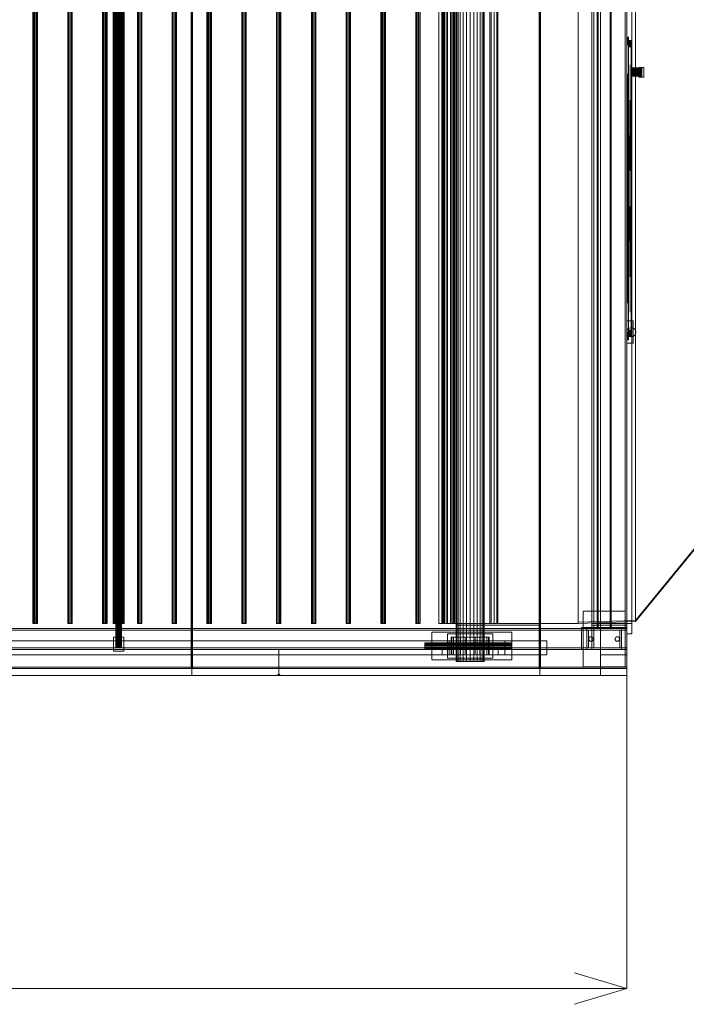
# Model space of a CAD drawing. Header units: millimetres. Extents: x -2233 to 65662, y -50530 to 6847.
# Tile 736 of 802: x 58717 to 60632, y -20345 to -17515. Entities that reach past the tile are written whole.
import ezdxf

# ---------------------------------------------------------------- set-up
doc = ezdxf.new("R2010")
doc.units = ezdxf.units.MM
doc.layers.add('COTAS_O', color=1, linetype='Continuous', lineweight=0)
doc.layers.add('superior_secador', color=7, linetype='Continuous', lineweight=0)
doc.dimstyles.new('R19_100', dxfattribs={"dimtxt": 250, "dimasz": 150, "dimexe": 150, "dimexo": 80, "dimgap": 100, "dimtad": 1, "dimtih": 1, "dimtoh": 1, "dimdsep": 46, "dimcen": 0.09, "dimadec": 0, "dimazin": 0, "dimtfac": 1, "dimtdec": 4, "dimtofl": 0, "dimtmove": 0, "dimatfit": 3, "dimfxl": 1, "dimtolj": 1, "dimtzin": 0, "dimarcsym": 0})

# ---------------------------------------------------------------- blocks, each defined once
blk = doc.blocks.new('DIM_R32_36')
at = {"layer": 'COTAS_O'}
for p, q in [((40461.1, -19400), (40461.1, -20300)), ((60461.1, -19400), (60461.1, -20300)), ((40461.1, -20300), (40611.1, -20255)), ((60461.1, -20300), (60311.1, -20255)), ((40461.1, -20300), (60461.1, -20300)), ((40461.1, -20300), (40611.1, -20345)), ((60461.1, -20300), (60311.1, -20345))]:
    blk.add_line(p, q, dxfattribs=at)
blk.add_text('20000 O', height=250, dxfattribs=at).set_placement((50461.1, -20200))

msp = doc.modelspace()

# ---------------------------------------------------------------- linework, layer by layer
at = {"layer": 'superior_secador'}
for p, q in [((59211.134, -16600), (59211.134, -19400)), ((60211.134, -16600), (60211.134, -19400)), ((60386.134, -19400), (60386.134, -16600)), ((60461.134, -16600), (60461.134, -19400)), ((59209.134, -19380), (59209.134, -16620)), ((59213.134, -16620), (59213.134, -19380)), ((59971.134, -16640), (59971.134, -19360)), ((59972.497, -16640), (59972.497, -19360)), ((59976.493, -16640), (59976.493, -19360)), ((59982.85, -16640), (59982.85, -19360)), ((59991.134, -16640), (59991.134, -19360)), ((60000.781, -16640), (60000.781, -19360)), ((60011.134, -16640), (60011.134, -19360)), ((60021.487, -16640), (60021.487, -19360)), ((60031.134, -16640), (60031.134, -19360)), ((60039.418, -16640), (60039.418, -19360)), ((60045.775, -16640), (60045.775, -19360)), ((60049.771, -16640), (60049.771, -19360)), ((60051.134, -19360), (60051.134, -16640)), ((60209.134, -19380), (60209.134, -16620)), ((60213.134, -16620), (60213.134, -19380)), ((58993.134, -16680), (58993.134, -19320)), ((58993.406, -16680), (58993.406, -19320)), ((58994.206, -16680), (58994.206, -19320)), ((58995.477, -16680), (58995.477, -19320)), ((58997.134, -16680), (58997.134, -19320)), ((58999.063, -16680), (58999.063, -19320)), ((59001.134, -16680), (59001.134, -19320)), ((59003.204, -16680), (59003.204, -19320)), ((59005.134, -16680), (59005.134, -19320)), ((59006.791, -16680), (59006.791, -19320)), ((59008.062, -16680), (59008.062, -19320)), ((59008.861, -16680), (59008.861, -19320)), ((59009.134, -19320), (59009.134, -16680)), ((58754.784, -16750), (58754.784, -19250)), ((58755.997, -16750), (58755.997, -19250)), ((58759.172, -16750), (58759.172, -19250)), ((58763.096, -16750), (58763.096, -19250)), ((58766.271, -16750), (58766.271, -19250)), ((58767.484, -19250), (58767.484, -16750)), ((58854.784, -16750), (58854.784, -19250)), ((58855.997, -16750), (58855.997, -19250)), ((58859.172, -16750), (58859.172, -19250)), ((58863.096, -16750), (58863.096, -19250)), ((58866.271, -16750), (58866.271, -19250)), ((58867.484, -19250), (58867.484, -16750)), ((58954.784, -16750), (58954.784, -19250)), ((58955.997, -16750), (58955.997, -19250)), ((58959.172, -16750), (58959.172, -19250)), ((58963.096, -16750), (58963.096, -19250)), ((58966.271, -16750), (58966.271, -19250)), ((58967.484, -19250), (58967.484, -16750)), ((58985.134, -16750), (58985.134, -19250)), ((58985.679, -16750), (58985.679, -19250)), ((58987.277, -16750), (58987.277, -19250)), ((58989.82, -16750), (58989.82, -19250)), ((58993.134, -16750), (58993.134, -19250)), ((58996.993, -16750), (58996.993, -19250)), ((59001.134, -16750), (59001.134, -19250)), ((59005.275, -16750), (59005.275, -19250)), ((59009.134, -16750), (59009.134, -19250)), ((59012.448, -16750), (59012.448, -19250)), ((59014.99, -16750), (59014.99, -19250)), ((59016.589, -16750), (59016.589, -19250)), ((59017.134, -19250), (59017.134, -16750)), ((59054.784, -16750), (59054.784, -19250)), ((59055.997, -16750), (59055.997, -19250)), ((59059.172, -16750), (59059.172, -19250)), ((59063.096, -16750), (59063.096, -19250)), ((59066.271, -16750), (59066.271, -19250)), ((59067.484, -19250), (59067.484, -16750)), ((59154.784, -16750), (59154.784, -19250)), ((59155.997, -16750), (59155.997, -19250)), ((59159.172, -16750), (59159.172, -19250)), ((59163.096, -16750), (59163.096, -19250)), ((59166.271, -16750), (59166.271, -19250)), ((59167.484, -19250), (59167.484, -16750)), ((59254.784, -16750), (59254.784, -19250)), ((59255.997, -16750), (59255.997, -19250)), ((59259.172, -16750), (59259.172, -19250)), ((59263.096, -16750), (59263.096, -19250)), ((59266.271, -16750), (59266.271, -19250)), ((59267.484, -19250), (59267.484, -16750)), ((59354.784, -16750), (59354.784, -19250)), ((59355.997, -16750), (59355.997, -19250)), ((59359.172, -16750), (59359.172, -19250)), ((59363.096, -16750), (59363.096, -19250)), ((59366.271, -16750), (59366.271, -19250)), ((59367.484, -19250), (59367.484, -16750)), ((59454.784, -16750), (59454.784, -19250)), ((59455.997, -16750), (59455.997, -19250)), ((59459.172, -16750), (59459.172, -19250)), ((59463.096, -16750), (59463.096, -19250)), ((59466.271, -16750), (59466.271, -19250)), ((59467.484, -19250), (59467.484, -16750)), ((59554.784, -16750), (59554.784, -19250)), ((59555.997, -16750), (59555.997, -19250)), ((59559.172, -16750), (59559.172, -19250)), ((59563.096, -16750), (59563.096, -19250)), ((59566.271, -16750), (59566.271, -19250)), ((59567.484, -19250), (59567.484, -16750)), ((59654.784, -16750), (59654.784, -19250)), ((59655.997, -16750), (59655.997, -19250)), ((59659.172, -16750), (59659.172, -19250)), ((59663.096, -16750), (59663.096, -19250)), ((59666.271, -16750), (59666.271, -19250)), ((59667.484, -19250), (59667.484, -16750)), ((59754.784, -16750), (59754.784, -19250)), ((59755.997, -16750), (59755.997, -19250)), ((59759.172, -16750), (59759.172, -19250)), ((59763.096, -16750), (59763.096, -19250)), ((59766.271, -16750), (59766.271, -19250)), ((59767.484, -19250), (59767.484, -16750)), ((59854.784, -16750), (59854.784, -19250)), ((59855.997, -16750), (59855.997, -19250)), ((59859.172, -16750), (59859.172, -19250)), ((59863.096, -16750), (59863.096, -19250)), ((59866.271, -16750), (59866.271, -19250)), ((59867.484, -19250), (59867.484, -16750)), ((59921.134, -19250), (59921.134, -16750)), ((59929.467, -19250), (59929.467, -16750)), ((59931.634, -16750), (59931.634, -19250)), ((59934.343, -16750), (59934.343, -19250)), ((59937.801, -19250), (59937.801, -16750)), ((59942.285, -16750), (59942.285, -19250)), ((59946.134, -19250), (59946.134, -16750)), ((59954.467, -19250), (59954.467, -16750)), ((59954.784, -16750), (59954.784, -19250)), ((59954.919, -16750), (59954.919, -19250)), ((59955.997, -16750), (59955.997, -19250)), ((59959.172, -16750), (59959.172, -19250)), ((59962.801, -19250), (59962.801, -16750)), ((59963.096, -16750), (59963.096, -19250)), ((59966.271, -16750), (59966.271, -19250)), ((59967.484, -19250), (59967.484, -16750)), ((59971.134, -19250), (59971.134, -16750)), ((59971.384, -16750), (59971.384, -19250)), ((59990.558, -16750), (59990.558, -19250)), ((60011.134, -16750), (60011.134, -19250)), ((60031.71, -16750), (60031.71, -19250)), ((60050.884, -16750), (60050.884, -19250)), ((60067.349, -16750), (60067.349, -19250)), ((60071.134, -16750), (60071.134, -19250)), ((60079.983, -16750), (60079.983, -19250)), ((60087.925, -16750), (60087.925, -19250)), ((60090.634, -19250), (60090.634, -16750)), ((60211.134, -16750), (60211.134, -19250)), ((60321.134, -19250), (60321.134, -16750)), ((60361.134, -19250), (60361.134, -16750)), ((60366.134, -16750), (60366.134, -19250)), ((60376.134, -19265), (60376.134, -16735)), ((60379.134, -16735), (60379.134, -19265)), ((60413.134, -19265), (60413.134, -16735)), ((60416.134, -16735), (60416.134, -19265)), ((60456.134, -19250), (60456.134, -16750)), ((60461.134, -16750), (60461.134, -19250)), ((60476.134, -16750), (60476.134, -19250)), ((60486.134, -19245), (60486.134, -16755)), ((60461.134, -17565), (60461.134, -17565.22)), ((60461.134, -17565), (60461.134, -17565.88)), ((60461.134, -17565), (60466.134, -17565.22)), ((60461.134, -17565), (60466.134, -17565)), ((60461.134, -17565.22), (60466.134, -17565)), ((60461.134, -17565.22), (60461.134, -17565.88)), ((60461.134, -17566.98), (60461.134, -17565.22)), ((60461.134, -17570.5), (60461.134, -17565.22)), ((60461.134, -17565.22), (60466.134, -17565.88)), ((60461.134, -17565.22), (60466.134, -17565.22)), ((60461.134, -17565.88), (60466.134, -17565.22)), ((60461.134, -17565.88), (60461.134, -17566.98)), ((60461.134, -17565.88), (60461.134, -17568.52)), ((60461.134, -17565.88), (60461.134, -17572.92)), ((60461.134, -17570.5), (60461.134, -17565.88)), ((60461.134, -17565.88), (60461.134, -17587)), ((60461.134, -17565.88), (60466.134, -17566.98)), ((60461.134, -17565.88), (60466.134, -17565.88)), ((60461.134, -17566.98), (60466.134, -17565.88)), ((60461.134, -17566.98), (60461.134, -17568.52)), ((60461.134, -17570.5), (60461.134, -17566.98)), ((60461.134, -17566.98), (60466.134, -17568.52)), ((60461.134, -17566.98), (60466.134, -17566.98)), ((60461.134, -17568.52), (60466.134, -17566.98)), ((60461.134, -17568.52), (60461.134, -17570.5)), ((60461.134, -17568.52), (60461.134, -17572.92)), ((60461.134, -17568.52), (60466.134, -17570.5)), ((60461.134, -17568.52), (60466.134, -17568.52)), ((60461.134, -17570.5), (60466.134, -17568.52)), ((60461.134, -17570.5), (60461.134, -17572.92)), ((60461.134, -17575.78), (60461.134, -17570.5)), ((60461.134, -17582.82), (60461.134, -17570.5)), ((60461.134, -18420.92), (60461.134, -17570.5)), ((60461.134, -18431.48), (60461.134, -17570.5)), ((60461.134, -17570.5), (60461.134, -17587)), ((60461.134, -17570.5), (60466.134, -17572.92)), ((60461.134, -17570.5), (60466.134, -17570.5)), ((60461.134, -17572.92), (60466.134, -17570.5)), ((60461.134, -17572.92), (60461.134, -17575.78)), ((60461.134, -17572.92), (60461.134, -17579.08)), ((60461.134, -17572.92), (60461.134, -17587)), ((60461.134, -17572.92), (60466.134, -17575.78)), ((60461.134, -17572.92), (60466.134, -17572.92)), ((60461.134, -17575.78), (60466.134, -17572.92)), ((60461.134, -17575.78), (60461.134, -17579.08)), ((60461.134, -17582.82), (60461.134, -17575.78)), ((60461.134, -17575.78), (60466.134, -17579.08)), ((60461.134, -17575.78), (60466.134, -17575.78)), ((60461.134, -17579.08), (60466.134, -17575.78)), ((60466.134, -17565.22), (60466.134, -17565)), ((60466.134, -17565.88), (60466.134, -17565)), ((60466.134, -17565.88), (60466.134, -17565.22)), ((60466.134, -17565.22), (60466.134, -17566.98)), ((60466.134, -17565.22), (60466.134, -17570.5)), ((60466.134, -17566.98), (60466.134, -17565.88)), ((60466.134, -17568.52), (60466.134, -17565.88)), ((60466.134, -17572.92), (60466.134, -17565.88)), ((60466.134, -17565.88), (60466.134, -17570.5)), ((60466.134, -17587), (60466.134, -17565.88)), ((60466.134, -17568.52), (60466.134, -17566.98)), ((60466.134, -17566.98), (60466.134, -17570.5)), ((60466.134, -17570.5), (60466.134, -17568.52)), ((60466.134, -17572.92), (60466.134, -17568.52)), ((60466.134, -17572.92), (60466.134, -17570.5)), ((60466.134, -17570.5), (60466.134, -17575.78)), ((60466.134, -17570.5), (60466.134, -17582.82)), ((60466.134, -17570.5), (60466.134, -18420.92)), ((60466.134, -17570.5), (60466.134, -18431.48)), ((60466.134, -17587), (60466.134, -17570.5)), ((60466.134, -17575.78), (60466.134, -17572.92)), ((60466.134, -17579.08), (60466.134, -17572.92)), ((60466.134, -17587), (60466.134, -17572.92)), ((60466.134, -17575), (60466.134, -17575.18)), ((60466.134, -17575), (60466.134, -17575.72)), ((60466.134, -17575), (60474.134, -17575.18)), ((60466.134, -17575), (60474.134, -17575)), ((60466.134, -17575.18), (60474.134, -17575)), ((60466.134, -17575.18), (60466.134, -17575.72)), ((60466.134, -17576.62), (60466.134, -17575.18)), ((60466.134, -17579.5), (60466.134, -17575.18)), ((60466.134, -17575.18), (60474.134, -17575.72)), ((60466.134, -17575.18), (60474.134, -17575.18)), ((60466.134, -17575.72), (60474.134, -17575.18)), ((60466.134, -17575.72), (60466.134, -17576.62)), ((60466.134, -17575.72), (60466.134, -17577.88)), ((60466.134, -17575.72), (60466.134, -17581.48)), ((60466.134, -17579.5), (60466.134, -17575.72)), ((60466.134, -17575.72), (60466.134, -17593)), ((60466.134, -17575.72), (60474.134, -17576.62)), ((60466.134, -17575.72), (60474.134, -17575.72)), ((60466.134, -17576.62), (60474.134, -17575.72)), ((60466.134, -17579.08), (60466.134, -17575.78)), ((60466.134, -17575.78), (60466.134, -17582.82)), ((60474.134, -17575.18), (60474.134, -17575)), ((60474.134, -17575.72), (60474.134, -17575)), ((60474.134, -17575.72), (60474.134, -17575.18)), ((60474.134, -17575.18), (60474.134, -17576.62)), ((60474.134, -17575.18), (60474.134, -17579.5)), ((60474.134, -17576.62), (60474.134, -17575.72)), ((60474.134, -17577.88), (60474.134, -17575.72)), ((60474.134, -17581.48), (60474.134, -17575.72)), ((60474.134, -17575.72), (60474.134, -17579.5)), ((60474.134, -17593), (60474.134, -17575.72)), ((60461.134, -17579.08), (60461.134, -17582.82)), ((60461.134, -17579.08), (60461.134, -17587)), ((60461.134, -17579.08), (60466.134, -17582.82)), ((60461.134, -17579.08), (60466.134, -17579.08)), ((60461.134, -17582.82), (60466.134, -17579.08)), ((60461.134, -17582.82), (60461.134, -17587)), ((60461.134, -18413), (60461.134, -17582.82)), ((60461.134, -18420.92), (60461.134, -17582.82)), ((60461.134, -17582.82), (60466.134, -17587)), ((60461.134, -17582.82), (60466.134, -17582.82)), ((60461.134, -17587), (60466.134, -17582.82)), ((60461.134, -17587), (60461.134, -18413)), ((60461.134, -17587), (60461.134, -18417.18)), ((60461.134, -17587), (60461.134, -18424.22)), ((60461.134, -17587), (60461.134, -18433.02)), ((60461.134, -17587), (60461.134, -18431.48)), ((60461.134, -17587), (60466.134, -18413)), ((60461.134, -17587), (60466.134, -17587)), ((60461.134, -18413), (60466.134, -17587)), ((60466.134, -17576.62), (60466.134, -17577.88)), ((60466.134, -17579.5), (60466.134, -17576.62)), ((60466.134, -17576.62), (60474.134, -17577.88)), ((60466.134, -17576.62), (60474.134, -17576.62)), ((60466.134, -17577.88), (60474.134, -17576.62)), ((60466.134, -17577.88), (60466.134, -17579.5)), ((60466.134, -17577.88), (60466.134, -17581.48)), ((60466.134, -17577.88), (60474.134, -17579.5)), ((60466.134, -17577.88), (60474.134, -17577.88)), ((60466.134, -17579.5), (60474.134, -17577.88)), ((60466.134, -17582.82), (60466.134, -17579.08)), ((60466.134, -17587), (60466.134, -17579.08)), ((60466.134, -17579.5), (60466.134, -17581.48)), ((60466.134, -17583.82), (60466.134, -17579.5)), ((60466.134, -17589.58), (60466.134, -17579.5)), ((60466.134, -18413.48), (60466.134, -17579.5)), ((60466.134, -18422.12), (60466.134, -17579.5)), ((60466.134, -17579.5), (60466.134, -17593)), ((60466.134, -17579.5), (60474.134, -17581.48)), ((60466.134, -17579.5), (60474.134, -17579.5)), ((60466.134, -17581.48), (60474.134, -17579.5)), ((60466.134, -17581.48), (60466.134, -17583.82)), ((60466.134, -17581.48), (60466.134, -17586.52)), ((60466.134, -17581.48), (60466.134, -17593)), ((60466.134, -17581.48), (60474.134, -17583.82)), ((60466.134, -17581.48), (60474.134, -17581.48)), ((60466.134, -17583.82), (60474.134, -17581.48)), ((60466.134, -17587), (60466.134, -17582.82)), ((60466.134, -17582.82), (60466.134, -18413)), ((60466.134, -17582.82), (60466.134, -18420.92)), ((60466.134, -17583.82), (60466.134, -17586.52)), ((60466.134, -17589.58), (60466.134, -17583.82)), ((60466.134, -17583.82), (60474.134, -17586.52)), ((60466.134, -17583.82), (60474.134, -17583.82)), ((60466.134, -17586.52), (60474.134, -17583.82)), ((60466.134, -17586.52), (60466.134, -17589.58)), ((60466.134, -17586.52), (60466.134, -17593)), ((60466.134, -17586.52), (60474.134, -17589.58)), ((60466.134, -17586.52), (60474.134, -17586.52)), ((60466.134, -17589.58), (60474.134, -17586.52)), ((60466.134, -18413), (60466.134, -17587)), ((60466.134, -18417.18), (60466.134, -17587)), ((60466.134, -18424.22), (60466.134, -17587)), ((60466.134, -18433.02), (60466.134, -17587)), ((60466.134, -18431.48), (60466.134, -17587)), ((60466.134, -17589.58), (60466.134, -17593)), ((60466.134, -18407), (60466.134, -17589.58)), ((60466.134, -18413.48), (60466.134, -17589.58)), ((60466.134, -17589.58), (60474.134, -17593)), ((60466.134, -17589.58), (60474.134, -17589.58)), ((60466.134, -17593), (60474.134, -17589.58)), ((60466.134, -17593), (60466.134, -18407)), ((60466.134, -17593), (60466.134, -18410.42)), ((60466.134, -17593), (60466.134, -18416.18)), ((60466.134, -17593), (60466.134, -18423.38)), ((60466.134, -17593), (60466.134, -18422.12)), ((60466.134, -17593), (60474.134, -18407)), ((60466.134, -17593), (60474.134, -17593)), ((60466.134, -18407), (60474.134, -17593)), ((60474.134, -17577.88), (60474.134, -17576.62)), ((60474.134, -17576.62), (60474.134, -17579.5)), ((60474.134, -17579.5), (60474.134, -17577.88)), ((60474.134, -17581.48), (60474.134, -17577.88)), ((60474.134, -17581.48), (60474.134, -17579.5)), ((60474.134, -17579.5), (60474.134, -17583.82)), ((60474.134, -17579.5), (60474.134, -17589.58)), ((60474.134, -17579.5), (60474.134, -18413.48)), ((60474.134, -17579.5), (60474.134, -18422.12)), ((60474.134, -17593), (60474.134, -17579.5)), ((60474.134, -17583.82), (60474.134, -17581.48)), ((60474.134, -17586.52), (60474.134, -17581.48)), ((60474.134, -17593), (60474.134, -17581.48)), ((60474.134, -17586.52), (60474.134, -17583.82)), ((60474.134, -17583.82), (60474.134, -17589.58)), ((60474.134, -17589.58), (60474.134, -17586.52)), ((60474.134, -17593), (60474.134, -17586.52)), ((60474.134, -17593), (60474.134, -17589.58)), ((60474.134, -17589.58), (60474.134, -18407)), ((60474.134, -17589.58), (60474.134, -18413.48)), ((60474.134, -18407), (60474.134, -17593)), ((60474.134, -18410.42), (60474.134, -17593)), ((60474.134, -18416.18), (60474.134, -17593)), ((60474.134, -18423.38), (60474.134, -17593)), ((60474.134, -18422.12), (60474.134, -17593)), ((60474.134, -17653.231), (60474.134, -17653)), ((60504.134, -17653), (60474.134, -17653)), ((60474.134, -17653.231), (60474.134, -17653.913)), ((60474.134, -17653.231), (60504.134, -17653.231)), ((60474.134, -17653.913), (60474.134, -17655.022)), ((60474.134, -17653.913), (60504.134, -17653.913)), ((60474.134, -17655.022), (60474.134, -17656.515)), ((60474.134, -17655.022), (60504.134, -17655.022)), ((60474.134, -17656.515), (60474.134, -17658.333)), ((60474.134, -17656.515), (60504.134, -17656.515)), ((60474.134, -17658.333), (60474.134, -17660.408)), ((60474.134, -17658.333), (60504.134, -17658.333)), ((60474.134, -17660.408), (60474.134, -17662.659)), ((60474.134, -17660.408), (60504.134, -17660.408)), ((60496.134, -17680), (60496.134, -17652)), ((60496.134, -17652), (60510.134, -17652)), ((60504.134, -17653), (60504.134, -17653.231)), ((60504.134, -17653.231), (60504.134, -17653.913)), ((60504.134, -17653.913), (60504.134, -17655.022)), ((60504.134, -17655.022), (60504.134, -17656.515)), ((60504.134, -17656.515), (60504.134, -17658.333)), ((60504.134, -17658.333), (60504.134, -17660.408)), ((60504.134, -17660.408), (60504.134, -17662.659)), ((60510.134, -17652), (60510.134, -17680)), ((60474.134, -17662.659), (60474.134, -17665)), ((60474.134, -17662.659), (60504.134, -17662.659)), ((60474.134, -17665), (60474.134, -17667.341)), ((60474.134, -17665), (60504.134, -17665)), ((60474.134, -17667.341), (60474.134, -17669.592)), ((60474.134, -17667.341), (60504.134, -17667.341)), ((60474.134, -17669.592), (60474.134, -17671.667)), ((60474.134, -17669.592), (60504.134, -17669.592)), ((60474.134, -17671.667), (60474.134, -17673.485)), ((60474.134, -17671.667), (60504.134, -17671.667)), ((60474.134, -17673.485), (60474.134, -17674.978)), ((60474.134, -17673.485), (60504.134, -17673.485)), ((60474.134, -17674.978), (60474.134, -17676.087)), ((60474.134, -17674.978), (60504.134, -17674.978)), ((60474.134, -17676.087), (60474.134, -17676.769)), ((60474.134, -17676.087), (60504.134, -17676.087)), ((60474.134, -17676.769), (60474.134, -17677)), ((60474.134, -17676.769), (60504.134, -17676.769)), ((60474.134, -17677), (60504.134, -17677)), ((60510.134, -17680), (60496.134, -17680)), ((60504.134, -17662.659), (60504.134, -17665)), ((60504.134, -17665), (60504.134, -17667.341)), ((60504.134, -17667.341), (60504.134, -17669.592)), ((60504.134, -17669.592), (60504.134, -17671.667)), ((60504.134, -17671.667), (60504.134, -17673.485)), ((60504.134, -17673.485), (60504.134, -17674.978)), ((60504.134, -17674.978), (60504.134, -17676.087)), ((60504.134, -17676.087), (60504.134, -17676.769)), ((60504.134, -17676.769), (60504.134, -17677)), ((60486.134, -19242), (61341.134, -18197)), ((60486.134, -19245), (61341.134, -18200)), ((60461.134, -18445), (60461.134, -18380)), ((60461.134, -18380), (60479.134, -18380)), ((60479.134, -18380), (60479.134, -18445)), ((60461.134, -18413), (60461.384, -18410.464)), ((60461.134, -18413), (60461.134, -18417.18)), ((60461.134, -18420.92), (60461.134, -18413)), ((60466.134, -18413), (60461.134, -18413)), ((60461.134, -18417.18), (60466.134, -18413)), ((60461.134, -18413), (60466.134, -18417.18)), ((60461.384, -18415.536), (60461.134, -18413)), ((60461.134, -18417.18), (60461.134, -18420.92)), ((60461.134, -18417.18), (60461.134, -18424.22)), ((60461.134, -18417.18), (60466.134, -18417.18)), ((60461.134, -18420.92), (60466.134, -18417.18)), ((60461.134, -18417.18), (60466.134, -18420.92)), ((60461.134, -18424.22), (60461.134, -18420.92)), ((60461.134, -18427.08), (60461.134, -18420.92)), ((60461.134, -18431.48), (60461.134, -18420.92)), ((60461.134, -18420.92), (60466.134, -18420.92)), ((60461.134, -18424.22), (60466.134, -18420.92)), ((60461.134, -18420.92), (60466.134, -18424.22)), ((60461.134, -18427.08), (60461.134, -18424.22)), ((60461.134, -18424.22), (60461.134, -18429.5)), ((60461.134, -18424.22), (60461.134, -18433.02)), ((60461.134, -18424.22), (60466.134, -18424.22)), ((60461.134, -18427.08), (60466.134, -18424.22)), ((60461.134, -18424.22), (60466.134, -18427.08)), ((60461.384, -18410.464), (60462.123, -18408.025)), ((60462.123, -18417.975), (60461.384, -18415.536)), ((60462.123, -18408.025), (60463.325, -18405.778)), ((60463.325, -18420.222), (60462.123, -18417.975)), ((60463.325, -18405.778), (60464.941, -18403.808)), ((60464.941, -18422.192), (60463.325, -18420.222)), ((60464.941, -18403.808), (60466.911, -18402.191)), ((60466.911, -18423.809), (60464.941, -18422.192)), ((60466.134, -18407), (60466.134, -18410.42)), ((60466.134, -18413.48), (60466.134, -18407)), ((60474.134, -18407), (60466.134, -18407)), ((60466.134, -18410.42), (60474.134, -18407)), ((60466.134, -18407), (60474.134, -18410.42)), ((60466.134, -18410.42), (60466.134, -18413.48)), ((60466.134, -18410.42), (60466.134, -18416.18)), ((60466.134, -18410.42), (60474.134, -18410.42)), ((60466.134, -18413.48), (60474.134, -18410.42)), ((60466.134, -18410.42), (60474.134, -18413.48)), ((60466.134, -18417.18), (60466.134, -18413)), ((60466.134, -18413), (60466.134, -18420.92)), ((60466.134, -18416.18), (60466.134, -18413.48)), ((60466.134, -18418.52), (60466.134, -18413.48)), ((60466.134, -18422.12), (60466.134, -18413.48)), ((60466.134, -18413.48), (60474.134, -18413.48)), ((60466.134, -18416.18), (60474.134, -18413.48)), ((60466.134, -18413.48), (60474.134, -18416.18)), ((60466.134, -18418.52), (60466.134, -18416.18)), ((60466.134, -18416.18), (60466.134, -18420.5)), ((60466.134, -18416.18), (60466.134, -18423.38)), ((60466.134, -18416.18), (60474.134, -18416.18)), ((60466.134, -18418.52), (60474.134, -18416.18)), ((60466.134, -18416.18), (60474.134, -18418.52)), ((60466.134, -18420.92), (60466.134, -18417.18)), ((60466.134, -18424.22), (60466.134, -18417.18)), ((60466.134, -18420.5), (60466.134, -18418.52)), ((60466.134, -18422.12), (60466.134, -18418.52)), ((60466.134, -18418.52), (60474.134, -18418.52)), ((60466.134, -18420.5), (60474.134, -18418.52)), ((60466.134, -18418.52), (60474.134, -18420.5)), ((60466.134, -18422.12), (60466.134, -18420.5)), ((60466.134, -18420.5), (60466.134, -18423.38)), ((60466.134, -18420.5), (60474.134, -18420.5)), ((60466.134, -18422.12), (60474.134, -18420.5)), ((60466.134, -18420.5), (60474.134, -18422.12)), ((60466.134, -18420.92), (60466.134, -18424.22)), ((60466.134, -18420.92), (60466.134, -18427.08)), ((60466.134, -18420.92), (60466.134, -18431.48)), ((60466.134, -18423.38), (60466.134, -18422.12)), ((60466.134, -18424.28), (60466.134, -18422.12)), ((60466.134, -18425), (60466.134, -18422.12)), ((60466.134, -18422.12), (60474.134, -18422.12)), ((60466.134, -18423.38), (60474.134, -18422.12)), ((60466.134, -18422.12), (60474.134, -18423.38)), ((60466.134, -18424.28), (60466.134, -18423.38)), ((60466.134, -18423.38), (60466.134, -18424.82)), ((60466.134, -18423.38), (60466.134, -18425)), ((60466.134, -18423.38), (60474.134, -18423.38)), ((60466.134, -18424.28), (60474.134, -18423.38)), ((60466.134, -18423.38), (60474.134, -18424.28)), ((60466.134, -18424.22), (60466.134, -18427.08)), ((60466.134, -18429.5), (60466.134, -18424.22)), ((60466.134, -18433.02), (60466.134, -18424.22)), ((60466.134, -18424.82), (60466.134, -18424.28)), ((60466.134, -18425), (60466.134, -18424.28)), ((60466.134, -18424.28), (60474.134, -18424.28)), ((60466.134, -18424.82), (60474.134, -18424.28)), ((60466.134, -18424.28), (60474.134, -18424.82)), ((60466.134, -18425), (60466.134, -18424.82)), ((60466.134, -18424.82), (60474.134, -18424.82)), ((60466.134, -18425), (60474.134, -18424.82)), ((60466.134, -18424.82), (60474.134, -18425)), ((60466.911, -18402.191), (60469.159, -18400.99)), ((60469.159, -18425.01), (60466.911, -18423.809)), ((60469.159, -18400.99), (60471.598, -18400.25)), ((60471.598, -18400.25), (60474.134, -18400)), ((60474.134, -18400), (60476.67, -18400.25)), ((60474.134, -18410.42), (60474.134, -18407)), ((60474.134, -18407), (60474.134, -18413.48)), ((60474.134, -18413.48), (60474.134, -18410.42)), ((60474.134, -18416.18), (60474.134, -18410.42)), ((60474.134, -18413.48), (60474.134, -18416.18)), ((60474.134, -18413.48), (60474.134, -18418.52)), ((60474.134, -18413.48), (60474.134, -18422.12)), ((60474.134, -18416.18), (60474.134, -18418.52)), ((60474.134, -18420.5), (60474.134, -18416.18)), ((60474.134, -18423.38), (60474.134, -18416.18)), ((60474.134, -18418.52), (60474.134, -18420.5)), ((60474.134, -18418.52), (60474.134, -18422.12)), ((60474.134, -18420.5), (60474.134, -18422.12)), ((60474.134, -18423.38), (60474.134, -18420.5)), ((60474.134, -18422.12), (60474.134, -18423.38)), ((60474.134, -18422.12), (60474.134, -18424.28)), ((60474.134, -18422.12), (60474.134, -18425)), ((60474.134, -18423.38), (60474.134, -18424.28)), ((60474.134, -18424.82), (60474.134, -18423.38)), ((60474.134, -18425), (60474.134, -18423.38)), ((60474.134, -18424.28), (60474.134, -18424.82)), ((60474.134, -18424.28), (60474.134, -18425)), ((60474.134, -18424.82), (60474.134, -18425)), ((60476.67, -18400.25), (60479.109, -18400.99)), ((60479.109, -18400.99), (60481.356, -18402.191)), ((60481.356, -18423.809), (60479.109, -18425.01)), ((60481.356, -18402.191), (60483.326, -18403.808)), ((60483.326, -18422.192), (60481.356, -18423.809)), ((60483.326, -18403.808), (60484.943, -18405.778)), ((60484.943, -18420.222), (60483.326, -18422.192)), ((60484.943, -18405.778), (60486.144, -18408.025)), ((60486.144, -18417.975), (60484.943, -18420.222)), ((60486.144, -18408.025), (60486.884, -18410.464)), ((60486.884, -18415.536), (60486.144, -18417.975)), ((60486.884, -18410.464), (60487.134, -18413)), ((60487.134, -18413), (60486.884, -18415.536)), ((60461.134, -18429.5), (60461.134, -18427.08)), ((60461.134, -18431.48), (60461.134, -18427.08)), ((60461.134, -18427.08), (60466.134, -18427.08)), ((60461.134, -18429.5), (60466.134, -18427.08)), ((60461.134, -18427.08), (60466.134, -18429.5)), ((60461.134, -18431.48), (60461.134, -18429.5)), ((60461.134, -18429.5), (60461.134, -18433.02)), ((60461.134, -18429.5), (60466.134, -18429.5)), ((60461.134, -18431.48), (60466.134, -18429.5)), ((60461.134, -18429.5), (60466.134, -18431.48)), ((60461.134, -18433.02), (60461.134, -18431.48)), ((60461.134, -18434.12), (60461.134, -18431.48)), ((60461.134, -18435), (60461.134, -18431.48)), ((60461.134, -18431.48), (60466.134, -18431.48)), ((60461.134, -18433.02), (60466.134, -18431.48)), ((60461.134, -18431.48), (60466.134, -18433.02)), ((60461.134, -18434.12), (60461.134, -18433.02)), ((60461.134, -18433.02), (60461.134, -18434.78)), ((60461.134, -18433.02), (60461.134, -18435)), ((60461.134, -18433.02), (60466.134, -18433.02)), ((60461.134, -18434.12), (60466.134, -18433.02)), ((60461.134, -18433.02), (60466.134, -18434.12)), ((60461.134, -18434.78), (60461.134, -18434.12)), ((60461.134, -18435), (60461.134, -18434.12)), ((60461.134, -18434.12), (60466.134, -18434.12)), ((60461.134, -18434.78), (60466.134, -18434.12)), ((60461.134, -18434.12), (60466.134, -18434.78)), ((60461.134, -18435), (60461.134, -18434.78)), ((60461.134, -18434.78), (60466.134, -18434.78)), ((60461.134, -18435), (60466.134, -18434.78)), ((60461.134, -18434.78), (60466.134, -18435)), ((60461.134, -18435), (60466.134, -18435)), ((60479.134, -18445), (60461.134, -18445)), ((60466.134, -18425), (60474.134, -18425)), ((60466.134, -18427.08), (60466.134, -18429.5)), ((60466.134, -18427.08), (60466.134, -18431.48)), ((60466.134, -18429.5), (60466.134, -18431.48)), ((60466.134, -18433.02), (60466.134, -18429.5)), ((60466.134, -18431.48), (60466.134, -18433.02)), ((60466.134, -18431.48), (60466.134, -18434.12)), ((60466.134, -18431.48), (60466.134, -18435)), ((60466.134, -18433.02), (60466.134, -18434.12)), ((60466.134, -18434.78), (60466.134, -18433.02)), ((60466.134, -18435), (60466.134, -18433.02)), ((60466.134, -18434.12), (60466.134, -18434.78)), ((60466.134, -18434.12), (60466.134, -18435)), ((60466.134, -18434.78), (60466.134, -18435)), ((60471.598, -18425.75), (60469.159, -18425.01)), ((60474.134, -18426), (60471.598, -18425.75)), ((60476.67, -18425.75), (60474.134, -18426)), ((60479.109, -18425.01), (60476.67, -18425.75)), ((60336.134, -19375), (60336.134, -19215)), ((60336.134, -19215), (60456.134, -19215)), ((60456.134, -19215), (60456.134, -19375)), ((60321.134, -19247), (60486.134, -19242)), ((60321.134, -19250), (60486.134, -19245)), ((60486.134, -19242), (60486.134, -19245)), ((40461.134, -19265), (60461.134, -19265)), ((60461.134, -19270), (40461.134, -19270)), ((58755.997, -19250), (58754.784, -19250)), ((58759.172, -19250), (58755.997, -19250)), ((58763.096, -19250), (58759.172, -19250)), ((58766.271, -19250), (58763.096, -19250)), ((58767.484, -19250), (58766.271, -19250)), ((58855.997, -19250), (58854.784, -19250)), ((58859.172, -19250), (58855.997, -19250)), ((58863.096, -19250), (58859.172, -19250)), ((58866.271, -19250), (58863.096, -19250)), ((58867.484, -19250), (58866.271, -19250)), ((58955.997, -19250), (58954.784, -19250)), ((58959.172, -19250), (58955.997, -19250)), ((58963.096, -19250), (58959.172, -19250)), ((58966.271, -19250), (58963.096, -19250)), ((58967.484, -19250), (58966.271, -19250)), ((58985.679, -19250), (58985.134, -19250)), ((58987.277, -19250), (58985.679, -19250)), ((58989.82, -19250), (58987.277, -19250)), ((58993.134, -19250), (58989.82, -19250)), ((58996.993, -19250), (58993.134, -19250)), ((59001.134, -19250), (58996.993, -19250)), ((59005.275, -19250), (59001.134, -19250)), ((59009.134, -19250), (59005.275, -19250)), ((59012.448, -19250), (59009.134, -19250)), ((59014.99, -19250), (59012.448, -19250)), ((59016.589, -19250), (59014.99, -19250)), ((59017.134, -19250), (59016.589, -19250)), ((59055.997, -19250), (59054.784, -19250)), ((59059.172, -19250), (59055.997, -19250)), ((59063.096, -19250), (59059.172, -19250)), ((59066.271, -19250), (59063.096, -19250)), ((59067.484, -19250), (59066.271, -19250)), ((59155.997, -19250), (59154.784, -19250)), ((59159.172, -19250), (59155.997, -19250)), ((59163.096, -19250), (59159.172, -19250)), ((59166.271, -19250), (59163.096, -19250)), ((59167.484, -19250), (59166.271, -19250)), ((59255.997, -19250), (59254.784, -19250)), ((59259.172, -19250), (59255.997, -19250)), ((59263.096, -19250), (59259.172, -19250)), ((59266.271, -19250), (59263.096, -19250)), ((59267.484, -19250), (59266.271, -19250)), ((59355.997, -19250), (59354.784, -19250)), ((59359.172, -19250), (59355.997, -19250)), ((59363.096, -19250), (59359.172, -19250)), ((59366.271, -19250), (59363.096, -19250)), ((59367.484, -19250), (59366.271, -19250)), ((59455.997, -19250), (59454.784, -19250)), ((59459.172, -19250), (59455.997, -19250)), ((59463.096, -19250), (59459.172, -19250)), ((59466.271, -19250), (59463.096, -19250)), ((59467.484, -19250), (59466.271, -19250)), ((59555.997, -19250), (59554.784, -19250)), ((59559.172, -19250), (59555.997, -19250)), ((59563.096, -19250), (59559.172, -19250)), ((59566.271, -19250), (59563.096, -19250)), ((59567.484, -19250), (59566.271, -19250)), ((59655.997, -19250), (59654.784, -19250)), ((59659.172, -19250), (59655.997, -19250)), ((59663.096, -19250), (59659.172, -19250)), ((59666.271, -19250), (59663.096, -19250)), ((59667.484, -19250), (59666.271, -19250)), ((59755.997, -19250), (59754.784, -19250)), ((59759.172, -19250), (59755.997, -19250)), ((59763.096, -19250), (59759.172, -19250)), ((59766.271, -19250), (59763.096, -19250)), ((59767.484, -19250), (59766.271, -19250)), ((59855.997, -19250), (59854.784, -19250)), ((59859.172, -19250), (59855.997, -19250)), ((59863.096, -19250), (59859.172, -19250)), ((59866.271, -19250), (59863.096, -19250)), ((59867.484, -19250), (59866.271, -19250)), ((59929.467, -19250), (59921.134, -19250)), ((59937.801, -19250), (59929.467, -19250)), ((59934.343, -19250), (59931.634, -19250)), ((59942.285, -19250), (59934.343, -19250)), ((59946.134, -19250), (59937.801, -19250)), ((59954.919, -19250), (59942.285, -19250)), ((59954.467, -19250), (59946.134, -19250)), ((59962.801, -19250), (59954.467, -19250)), ((59955.997, -19250), (59954.784, -19250)), ((59971.384, -19250), (59954.919, -19250)), ((59959.172, -19250), (59955.997, -19250)), ((59963.096, -19250), (59959.172, -19250)), ((59971.134, -19250), (59962.801, -19250)), ((59966.271, -19250), (59963.096, -19250)), ((59967.484, -19250), (59966.271, -19250)), ((60211.134, -19250), (59971.134, -19250)), ((59971.134, -19255), (59971.134, -19250)), ((60211.134, -19255), (59971.134, -19255)), ((59990.558, -19250), (59971.384, -19250)), ((60011.134, -19250), (59990.558, -19250)), ((60031.71, -19250), (60011.134, -19250)), ((60050.884, -19250), (60031.71, -19250)), ((60067.349, -19250), (60050.884, -19250)), ((60079.983, -19250), (60067.349, -19250)), ((60071.134, -19250), (60211.134, -19250)), ((60071.134, -19250), (60321.134, -19250)), ((60087.925, -19250), (60079.983, -19250)), ((60090.634, -19250), (60087.925, -19250)), ((60211.134, -19250), (60211.134, -19255)), ((60321.134, -19250), (60321.134, -19247)), ((60331.134, -19325), (60331.134, -19262)), ((60331.134, -19262), (60461.134, -19262)), ((60346.134, -19270), (60346.134, -19265)), ((60346.134, -19265), (60446.134, -19265)), ((60446.134, -19270), (60346.134, -19270)), ((60346.134, -19320), (60346.134, -19270)), ((60346.134, -19270), (60351.134, -19270)), ((60351.134, -19270), (60351.134, -19320)), ((60461.134, -19250), (60361.134, -19250)), ((60366.134, -19250), (60361.134, -19250)), ((60361.134, -19255), (60361.134, -19250)), ((60461.134, -19255), (60361.134, -19255)), ((60361.134, -19320), (60361.134, -19255)), ((60361.134, -19255), (60366.134, -19255)), ((60366.134, -19255), (60366.134, -19320)), ((60416.134, -19265), (60376.134, -19265)), ((60379.134, -19265), (60376.134, -19265)), ((60386.134, -19400), (60386.134, -19250)), ((60386.134, -19250), (60461.134, -19250)), ((60416.134, -19265), (60413.134, -19265)), ((60441.134, -19320), (60441.134, -19270)), ((60441.134, -19270), (60446.134, -19270)), ((60446.134, -19265), (60446.134, -19270)), ((60446.134, -19270), (60446.134, -19320)), ((60461.134, -19250), (60456.134, -19250)), ((60456.134, -19320), (60456.134, -19255)), ((60456.134, -19255), (60461.134, -19255)), ((60461.134, -19250), (60461.134, -19400)), ((60461.134, -19250), (60461.134, -19255)), ((60476.134, -19250), (60461.134, -19250)), ((60461.134, -19280), (60461.134, -19250)), ((60461.134, -19255), (60461.134, -19320)), ((60461.134, -19262), (60461.134, -19325)), ((60461.134, -19265), (60461.134, -19325)), ((60461.134, -19265), (60461.134, -19270)), ((60476.134, -19250), (60476.134, -19280)), ((40811.134, -19300), (60111.134, -19300)), ((58986.134, -19330), (58986.134, -19290)), ((58986.134, -19290), (59016.134, -19290)), ((59016.134, -19290), (59016.134, -19330)), ((59901.134, -19355), (59901.134, -19275)), ((59901.134, -19275), (60131.134, -19275)), ((59946.134, -19350), (59946.134, -19280)), ((59946.134, -19280), (60076.134, -19280)), ((59951.134, -19340), (59951.134, -19300)), ((59951.134, -19300), (60231.134, -19300)), ((59958.008, -19290), (59956.134, -19290)), ((59956.134, -19290), (59956.134, -19340)), ((59963.502, -19290), (59958.008, -19290)), ((59958.008, -19290), (59958.008, -19340)), ((59972.243, -19290), (59963.502, -19290)), ((59963.502, -19290), (59963.502, -19340)), ((59983.634, -19290), (59972.243, -19290)), ((59972.243, -19290), (59972.243, -19340)), ((59996.899, -19290), (59983.634, -19290)), ((59983.634, -19290), (59983.634, -19340)), ((60011.134, -19290), (59996.899, -19290)), ((59996.899, -19290), (59996.899, -19340)), ((60025.369, -19290), (60011.134, -19290)), ((60011.134, -19290), (60011.134, -19340)), ((60038.634, -19290), (60025.369, -19290)), ((60025.369, -19290), (60025.369, -19340)), ((60050.025, -19290), (60038.634, -19290)), ((60038.634, -19290), (60038.634, -19340)), ((60058.765, -19290), (60050.025, -19290)), ((60050.025, -19290), (60050.025, -19340)), ((60064.26, -19290), (60058.765, -19290)), ((60058.765, -19290), (60058.765, -19340)), ((60064.26, -19290), (60066.134, -19290)), ((60064.26, -19290), (60064.26, -19340)), ((60066.134, -19340), (60066.134, -19290)), ((60076.134, -19280), (60076.134, -19350)), ((60111.134, -19300), (60111.134, -19340)), ((60131.134, -19275), (60131.134, -19355)), ((60231.134, -19300), (60231.134, -19340)), ((60351.134, -19295), (60354.634, -19288.938)), ((60354.634, -19301.062), (60351.134, -19295)), ((60354.634, -19288.938), (60361.634, -19288.938)), ((60361.634, -19301.062), (60354.634, -19301.062)), ((60361.634, -19288.938), (60365.134, -19295)), ((60365.134, -19295), (60361.634, -19301.062)), ((60427.134, -19295), (60430.634, -19288.938)), ((60430.634, -19301.062), (60427.134, -19295)), ((60430.634, -19288.938), (60437.634, -19288.938)), ((60437.634, -19301.062), (60430.634, -19301.062)), ((60437.634, -19288.938), (60441.134, -19295)), ((60441.134, -19295), (60437.634, -19301.062)), ((60476.134, -19280), (60461.134, -19280)), ((40461.134, -19320), (60461.134, -19320)), ((60461.134, -19325), (40461.134, -19325)), ((58461.134, -19325), (59461.134, -19325)), ((59016.134, -19330), (58986.134, -19330)), ((58993.406, -19320), (58993.134, -19320)), ((58994.206, -19320), (58993.406, -19320)), ((58995.477, -19320), (58994.206, -19320)), ((58997.134, -19320), (58995.477, -19320)), ((58999.063, -19320), (58997.134, -19320)), ((59001.134, -19320), (58999.063, -19320)), ((59003.204, -19320), (59001.134, -19320)), ((59005.134, -19320), (59003.204, -19320)), ((59006.791, -19320), (59005.134, -19320)), ((59008.062, -19320), (59006.791, -19320)), ((59008.861, -19320), (59008.062, -19320)), ((59009.134, -19320), (59008.861, -19320)), ((59461.134, -19325), (59461.134, -19400)), ((59461.134, -19325), (60461.134, -19325)), ((59881.134, -19306.685), (59881.134, -19306)), ((60131.134, -19306), (59881.134, -19306)), ((59881.134, -19306.685), (59881.134, -19308.636)), ((59881.134, -19306.685), (60131.134, -19306.685)), ((59881.134, -19308.636), (59881.134, -19311.556)), ((59881.134, -19308.636), (60131.134, -19308.636)), ((59881.134, -19311.556), (59881.134, -19315)), ((59881.134, -19311.556), (60131.134, -19311.556)), ((59881.134, -19315), (59881.134, -19318.444)), ((59881.134, -19315), (60131.134, -19315)), ((59881.134, -19318.444), (59881.134, -19321.364)), ((59881.134, -19318.444), (60131.134, -19318.444)), ((59881.134, -19321.364), (59881.134, -19323.315)), ((59881.134, -19321.364), (60131.134, -19321.364)), ((59881.134, -19323.315), (59881.134, -19324)), ((59881.134, -19323.315), (60131.134, -19323.315)), ((59881.134, -19324), (60131.134, -19324)), ((59931.134, -19340), (59931.134, -19325)), ((59931.134, -19325), (59946.134, -19325)), ((59946.134, -19325), (59946.134, -19340)), ((60076.134, -19340), (60076.134, -19325)), ((60076.134, -19325), (60091.134, -19325)), ((60091.134, -19325), (60091.134, -19340)), ((60131.134, -19306), (60131.134, -19306.685)), ((60131.134, -19306.685), (60131.134, -19308.636)), ((60131.134, -19308.636), (60131.134, -19311.556)), ((60131.134, -19311.556), (60131.134, -19315)), ((60131.134, -19315), (60131.134, -19318.444)), ((60131.134, -19318.444), (60131.134, -19321.364)), ((60131.134, -19321.364), (60131.134, -19323.315)), ((60131.134, -19323.315), (60131.134, -19324)), ((60331.134, -19325), (60331.134, -19320)), ((60331.134, -19320), (60461.134, -19320)), ((60461.134, -19325), (60331.134, -19325)), ((60346.134, -19325), (60346.134, -19320)), ((60346.134, -19320), (60446.134, -19320)), ((60351.134, -19320), (60346.134, -19320)), ((60446.134, -19325), (60346.134, -19325)), ((60361.134, -19325), (60361.134, -19320)), ((60361.134, -19320), (60461.134, -19320)), ((60366.134, -19320), (60361.134, -19320)), ((60461.134, -19325), (60361.134, -19325)), ((60446.134, -19320), (60441.134, -19320)), ((60446.134, -19320), (60446.134, -19325)), ((60461.134, -19320), (60456.134, -19320)), ((60461.134, -19320), (60461.134, -19325)), ((60461.134, -19325), (60461.134, -19400)), ((60111.134, -19340), (40811.134, -19340)), ((60131.134, -19355), (59901.134, -19355)), ((59946.134, -19340), (59931.134, -19340)), ((60076.134, -19350), (59946.134, -19350)), ((60231.134, -19340), (59951.134, -19340)), ((59958.008, -19340), (59956.134, -19340)), ((59963.502, -19340), (59958.008, -19340)), ((59972.243, -19340), (59963.502, -19340)), ((59983.634, -19340), (59972.243, -19340)), ((59996.899, -19340), (59983.634, -19340)), ((60011.134, -19340), (59996.899, -19340)), ((60025.369, -19340), (60011.134, -19340)), ((60038.634, -19340), (60025.369, -19340)), ((60050.025, -19340), (60038.634, -19340)), ((60058.765, -19340), (60050.025, -19340)), ((60064.26, -19340), (60058.765, -19340)), ((60066.134, -19340), (60064.26, -19340)), ((60091.134, -19340), (60076.134, -19340)), ((60386.134, -19400), (60386.134, -19340)), ((60386.134, -19340), (60461.134, -19340)), ((60461.134, -19340), (60461.134, -19400)), ((40461.134, -19376), (60461.134, -19376)), ((40461.134, -19380), (60461.134, -19380)), ((59213.134, -19380), (59209.134, -19380)), ((59972.497, -19360), (59971.134, -19360)), ((59976.493, -19360), (59972.497, -19360)), ((59982.85, -19360), (59976.493, -19360)), ((59991.134, -19360), (59982.85, -19360)), ((60000.781, -19360), (59991.134, -19360)), ((60011.134, -19360), (60000.781, -19360)), ((60021.487, -19360), (60011.134, -19360)), ((60031.134, -19360), (60021.487, -19360)), ((60039.418, -19360), (60031.134, -19360)), ((60045.775, -19360), (60039.418, -19360)), ((60049.771, -19360), (60045.775, -19360)), ((60051.134, -19360), (60049.771, -19360)), ((60213.134, -19380), (60209.134, -19380)), ((60456.134, -19375), (60336.134, -19375)), ((60461.134, -19376), (60461.134, -19400)), ((60461.134, -19380), (60461.134, -19400)), ((60461.134, -19400), (40461.134, -19400)), ((59211.134, -19400), (58211.134, -19400)), ((59461.134, -19400), (58461.134, -19400)), ((60211.134, -19400), (59211.134, -19400)), ((59458.134, -19400), (59458.134, -19397)), ((59458.134, -19397), (59464.134, -19397)), ((59464.134, -19400), (59458.134, -19400)), ((60461.134, -19400), (59461.134, -19400)), ((59464.134, -19397), (59464.134, -19400)), ((60461.134, -19400), (60211.134, -19400)), ((60461.134, -19400), (60386.134, -19400))]:
    msp.add_line(p, q, dxfattribs=at)

# ---------------------------------------------------------------- dimensions: what is measured, and where the dimension line sits
at = {"layer": 'COTAS_O'}
dim = msp.add_aligned_dim(p1=(40461.134, -19400), p2=(60461.134, -19400), distance=-900, text='<> O', dimstyle='R19_100', dxfattribs=at)
dim.commit()
dim.dimension.update_dxf_attribs({"geometry": 'DIM_R32_36', "text_midpoint": (50461.134, -20300)})

doc.saveas('drawing.dxf')
